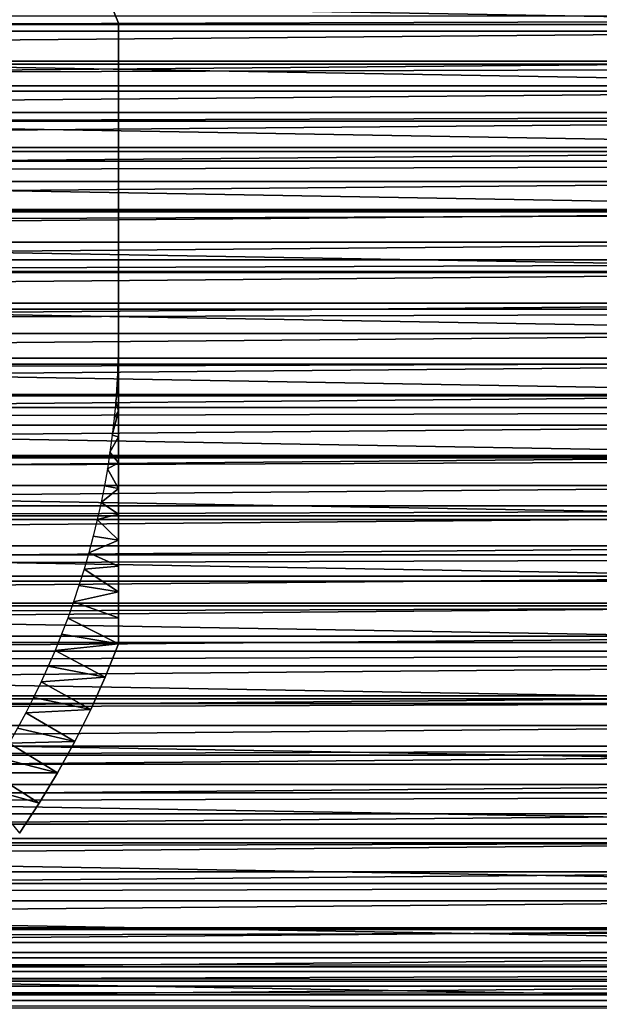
# Model space of a CAD drawing. Header units: millimetres. Extents: x -161 to 161, y -94 to 1149.
# Tile 498 of 656: x 88 to 98, y -69 to -52. Entities that reach past the tile are written whole.
import ezdxf

# ---------------------------------------------------------------- set-up
doc = ezdxf.new("R2010")
doc.units = ezdxf.units.MM
doc.header["$LTSCALE"] = 81.481481
for name, color, linetype in [('371', 7, 'CONTINUOUS'), ('372', 7, 'CONTINUOUS'), ('376', 7, 'CONTINUOUS'), ('405', 7, 'CONTINUOUS'), ('406', 7, 'CONTINUOUS'), ('407', 7, 'CONTINUOUS'), ('412', 7, 'CONTINUOUS'), ('425', 7, 'CONTINUOUS'), ('426', 7, 'CONTINUOUS')]:
    doc.layers.add(name, color=color, linetype=linetype)

msp = doc.modelspace()

# ---------------------------------------------------------------- linework, layer by layer
at = {"layer": '371', "color": 7, "linetype": 'CONTINUOUS', "true_color": 0xffe664}
for points in [[(-129, -51.947, 22.358), (-129, -52.795, 22.554), (129, -51.947, 22.358), (-129, -51.947, 22.358)], [(129, -51.947, 22.358), (-129, -52.795, 22.554), (129, -52.795, 22.554), (129, -51.947, 22.358)], [(-129, -52.795, 22.554), (-129, -53.646, 22.717), (129, -52.795, 22.554), (-129, -52.795, 22.554)], [(129, -52.795, 22.554), (-129, -53.646, 22.717), (129, -53.646, 22.717), (129, -52.795, 22.554)], [(-129, -53.646, 22.717), (-129, -54.508, 22.848), (129, -53.646, 22.717), (-129, -53.646, 22.717)], [(129, -53.646, 22.717), (-129, -54.508, 22.848), (129, -54.508, 22.848), (129, -53.646, 22.717)], [(-129, -54.508, 22.848), (-129, -55.376, 22.946), (129, -54.508, 22.848), (-129, -54.508, 22.848)], [(129, -54.508, 22.848), (-129, -55.376, 22.946), (129, -55.376, 22.946), (129, -54.508, 22.848)], [(-129, -55.376, 22.946), (-129, -56.246, 23.013), (129, -55.376, 22.946), (-129, -55.376, 22.946)], [(129, -55.376, 22.946), (-129, -56.246, 23.013), (129, -56.246, 23.013), (129, -55.376, 22.946)], [(-129, -56.246, 23.013), (-129, -57.116, 23.046), (129, -56.246, 23.013), (-129, -56.246, 23.013)], [(129, -56.246, 23.013), (-129, -57.116, 23.046), (129, -57.116, 23.046), (129, -56.246, 23.013)], [(-129, -57.116, 23.046), (-129, -57.984, 23.046), (129, -57.116, 23.046), (-129, -57.116, 23.046)], [(129, -57.116, 23.046), (-129, -57.984, 23.046), (129, -57.984, 23.046), (129, -57.116, 23.046)], [(-129, -57.984, 23.046), (-129, -58.854, 23.013), (129, -57.984, 23.046), (-129, -57.984, 23.046)], [(129, -57.984, 23.046), (-129, -58.854, 23.013), (129, -58.854, 23.013), (129, -57.984, 23.046)], [(-129, -58.854, 23.013), (-129, -59.724, 22.946), (129, -58.854, 23.013), (-129, -58.854, 23.013)], [(129, -58.854, 23.013), (-129, -59.724, 22.946), (129, -59.724, 22.946), (129, -58.854, 23.013)], [(-129, -59.724, 22.946), (-129, -60.592, 22.848), (129, -59.724, 22.946), (-129, -59.724, 22.946)], [(129, -59.724, 22.946), (-129, -60.592, 22.848), (129, -60.592, 22.848), (129, -59.724, 22.946)], [(-129, -60.592, 22.848), (-129, -61.454, 22.717), (129, -60.592, 22.848), (-129, -60.592, 22.848)], [(129, -60.592, 22.848), (-129, -61.454, 22.717), (129, -61.454, 22.717), (129, -60.592, 22.848)], [(-129, -61.454, 22.717), (-129, -62.305, 22.554), (129, -61.454, 22.717), (-129, -61.454, 22.717)], [(129, -61.454, 22.717), (-129, -62.305, 22.554), (129, -62.305, 22.554), (129, -61.454, 22.717)], [(-129, -62.305, 22.554), (-129, -63.153, 22.358), (129, -62.305, 22.554), (-129, -62.305, 22.554)], [(129, -62.305, 22.554), (-129, -63.153, 22.358), (129, -63.153, 22.358), (129, -62.305, 22.554)], [(-129, -63.153, 22.358), (-129, -63.996, 22.13), (129, -63.153, 22.358), (-129, -63.153, 22.358)], [(129, -63.153, 22.358), (-129, -63.996, 22.13), (129, -63.996, 22.13), (129, -63.153, 22.358)], [(-129, -63.996, 22.13), (-129, -64.83, 21.87), (129, -63.996, 22.13), (-129, -63.996, 22.13)], [(129, -63.996, 22.13), (-129, -64.83, 21.87), (129, -64.83, 21.87), (129, -63.996, 22.13)], [(-129, -64.83, 21.87), (-129, -65.652, 21.579), (129, -64.83, 21.87), (-129, -64.83, 21.87)], [(129, -64.83, 21.87), (-129, -65.652, 21.579), (129, -65.652, 21.579), (129, -64.83, 21.87)], [(-129, -65.652, 21.579), (-129, -66.458, 21.259), (129, -65.652, 21.579), (-129, -65.652, 21.579)], [(129, -65.652, 21.579), (-129, -66.458, 21.259), (129, -66.458, 21.259), (129, -65.652, 21.579)], [(-129, -66.458, 21.259), (-129, -67.253, 20.908), (129, -66.458, 21.259), (-129, -66.458, 21.259)], [(129, -66.458, 21.259), (-129, -67.253, 20.908), (129, -67.253, 20.908), (129, -66.458, 21.259)], [(-129, -67.253, 20.908), (-129, -68.038, 20.525), (129, -67.253, 20.908), (-129, -67.253, 20.908)], [(129, -67.253, 20.908), (-129, -68.038, 20.525), (129, -68.038, 20.525), (129, -67.253, 20.908)], [(-129, -68.038, 20.525), (-129, -68.808, 20.113), (129, -68.038, 20.525), (-129, -68.038, 20.525)], [(129, -68.038, 20.525), (-129, -68.808, 20.113), (129, -68.808, 20.113), (129, -68.038, 20.525)], [(-129, -68.808, 20.113), (-129, -69.561, 19.673), (129, -68.808, 20.113), (-129, -68.808, 20.113)], [(129, -68.808, 20.113), (-129, -69.561, 19.673), (129, -69.561, 19.673), (129, -68.808, 20.113)]]:
    msp.add_3dface(points, dxfattribs=at)
at = {"layer": '372', "color": 7, "linetype": 'CONTINUOUS', "true_color": 0xffe664}
for points in [[(-129, -68.728, -30.601), (-129, -68.47, -30.71), (129, -68.728, -30.601), (-129, -68.728, -30.601)], [(129, -68.728, -30.601), (-129, -68.47, -30.71), (129, -68.47, -30.71), (129, -68.728, -30.601)], [(-129, -68.978, -30.479), (-129, -68.728, -30.601), (129, -68.978, -30.479), (-129, -68.978, -30.479)], [(129, -68.978, -30.479), (-129, -68.728, -30.601), (129, -68.728, -30.601), (129, -68.978, -30.479)], [(-129, -69.22, -30.345), (-129, -68.978, -30.479), (129, -69.22, -30.345), (-129, -69.22, -30.345)], [(129, -69.22, -30.345), (-129, -68.978, -30.479), (129, -68.978, -30.479), (129, -69.22, -30.345)], [(-129, -69.454, -30.198), (-129, -69.22, -30.345), (129, -69.454, -30.198), (-129, -69.454, -30.198)], [(129, -69.454, -30.198), (-129, -69.22, -30.345), (129, -69.22, -30.345), (129, -69.454, -30.198)]]:
    msp.add_3dface(points, dxfattribs=at)
at = {"layer": '376', "color": 7, "linetype": 'CONTINUOUS', "true_color": 0xffe664}
for points in [[(-129, -46.63, -30.71), (129, -46.63, -30.71), (-129, -68.47, -30.71), (-129, -46.63, -30.71)], [(-129, -68.47, -30.71), (129, -46.63, -30.71), (129, -68.47, -30.71), (-129, -68.47, -30.71)]]:
    msp.add_3dface(points, dxfattribs=at)
at = {"layer": '405', "color": 7, "linetype": 'CONTINUOUS', "true_color": 0xaaaaaa}
for points in [[(89.5, -52.073, -45.632), (89.266, -51.489, -45.632), (89.5, -52.073, -32.787), (89.5, -52.073, -45.632)], [(89.5, -52.073, -32.787), (89.266, -51.489, -45.632), (89.266, -51.489, -32.787), (89.5, -52.073, -32.787)]]:
    msp.add_3dface(points, dxfattribs=at)
at = {"layer": '406', "color": 7, "linetype": 'CONTINUOUS', "true_color": 0xaaaaaa}
for points in [[(89.5, -63.027, -45.632), (89.5, -63.027, -32.787), (89.266, -63.611, -32.787), (89.5, -63.027, -45.632)], [(89.266, -63.611, -45.632), (89.5, -63.027, -45.632), (89.266, -63.611, -32.787), (89.266, -63.611, -45.632)], [(89.008, -64.185, -45.632), (89.266, -63.611, -45.632), (89.008, -64.185, -32.787), (89.008, -64.185, -45.632)], [(89.008, -64.185, -32.787), (89.266, -63.611, -45.632), (89.266, -63.611, -32.787), (89.008, -64.185, -32.787)], [(88.727, -64.748, -45.632), (89.008, -64.185, -45.632), (88.727, -64.748, -32.787), (88.727, -64.748, -45.632)], [(88.727, -64.748, -32.787), (89.008, -64.185, -45.632), (89.008, -64.185, -32.787), (88.727, -64.748, -32.787)], [(88.423, -65.3, -45.632), (88.727, -64.748, -45.632), (88.423, -65.3, -32.787), (88.423, -65.3, -45.632)], [(88.423, -65.3, -32.787), (88.727, -64.748, -45.632), (88.727, -64.748, -32.787), (88.423, -65.3, -32.787)], [(88.098, -65.839, -45.632), (88.423, -65.3, -45.632), (88.098, -65.839, -32.787), (88.098, -65.839, -45.632)], [(88.098, -65.839, -32.787), (88.423, -65.3, -45.632), (88.423, -65.3, -32.787), (88.098, -65.839, -32.787)], [(87.75, -66.364, -45.632), (88.098, -65.839, -45.632), (87.75, -66.364, -32.787), (87.75, -66.364, -45.632)], [(87.75, -66.364, -32.787), (88.098, -65.839, -45.632), (88.098, -65.839, -32.787), (87.75, -66.364, -32.787)]]:
    msp.add_3dface(points, dxfattribs=at)
at = {"layer": '407', "color": 7, "linetype": 'CONTINUOUS', "true_color": 0xaaaaaa}
for points in [[(89.5, -58.006, -32.214), (89.5, -57.55, -32.21), (89.488, -58.147, -32.21), (89.5, -58.006, -32.214)], [(89.5, -58.461, -32.226), (89.5, -58.006, -32.214), (89.488, -58.147, -32.21), (89.5, -58.461, -32.226)], [(89.451, -58.745, -32.21), (89.5, -58.461, -32.226), (89.488, -58.147, -32.21), (89.451, -58.745, -32.21)], [(89.5, -58.917, -32.247), (89.5, -58.461, -32.226), (89.451, -58.745, -32.21), (89.5, -58.917, -32.247)], [(89.423, -59.044, -32.21), (89.5, -58.917, -32.247), (89.451, -58.745, -32.21), (89.423, -59.044, -32.21)], [(89.5, -59.372, -32.275), (89.5, -58.917, -32.247), (89.389, -59.343, -32.21), (89.5, -59.372, -32.275)], [(89.389, -59.343, -32.21), (89.5, -58.917, -32.247), (89.423, -59.044, -32.21), (89.389, -59.343, -32.21)], [(89.348, -59.641, -32.21), (89.5, -59.372, -32.275), (89.389, -59.343, -32.21), (89.348, -59.641, -32.21)], [(89.5, -59.828, -32.312), (89.5, -59.372, -32.275), (89.348, -59.641, -32.21), (89.5, -59.828, -32.312)], [(89.302, -59.939, -32.21), (89.5, -59.828, -32.312), (89.348, -59.641, -32.21), (89.302, -59.939, -32.21)], [(89.249, -60.236, -32.21), (89.5, -60.283, -32.357), (89.302, -59.939, -32.21), (89.249, -60.236, -32.21)], [(89.5, -60.283, -32.357), (89.5, -59.828, -32.312), (89.302, -59.939, -32.21), (89.5, -60.283, -32.357)], [(89.19, -60.533, -32.21), (89.5, -60.283, -32.357), (89.249, -60.236, -32.21), (89.19, -60.533, -32.21)], [(89.5, -60.738, -32.41), (89.5, -60.283, -32.357), (89.19, -60.533, -32.21), (89.5, -60.738, -32.41)], [(89.125, -60.828, -32.21), (89.5, -60.738, -32.41), (89.19, -60.533, -32.21), (89.125, -60.828, -32.21)], [(89.5, -61.194, -32.47), (89.5, -60.738, -32.41), (89.125, -60.828, -32.21), (89.5, -61.194, -32.47)], [(89.053, -61.123, -32.21), (89.5, -61.194, -32.47), (89.125, -60.828, -32.21), (89.053, -61.123, -32.21)], [(88.975, -61.416, -32.21), (89.5, -61.194, -32.47), (89.053, -61.123, -32.21), (88.975, -61.416, -32.21)], [(89.5, -61.652, -32.538), (89.5, -61.194, -32.47), (88.975, -61.416, -32.21), (89.5, -61.652, -32.538)], [(88.891, -61.708, -32.21), (89.5, -61.652, -32.538), (88.975, -61.416, -32.21), (88.891, -61.708, -32.21)], [(89.5, -62.109, -32.613), (89.5, -61.652, -32.538), (88.891, -61.708, -32.21), (89.5, -62.109, -32.613)], [(88.801, -61.998, -32.21), (89.5, -62.109, -32.613), (88.891, -61.708, -32.21), (88.801, -61.998, -32.21)], [(88.705, -62.286, -32.21), (89.5, -62.109, -32.613), (88.801, -61.998, -32.21), (88.705, -62.286, -32.21)], [(89.5, -62.568, -32.696), (89.5, -62.109, -32.613), (88.705, -62.286, -32.21), (89.5, -62.568, -32.696)], [(88.602, -62.573, -32.21), (89.5, -62.568, -32.696), (88.705, -62.286, -32.21), (88.602, -62.573, -32.21)], [(88.494, -62.857, -32.21), (89.5, -63.027, -32.787), (88.602, -62.573, -32.21), (88.494, -62.857, -32.21)], [(89.5, -63.027, -32.787), (89.5, -62.568, -32.696), (88.602, -62.573, -32.21), (89.5, -63.027, -32.787)], [(88.379, -63.14, -32.21), (89.5, -63.027, -32.787), (88.494, -62.857, -32.21), (88.379, -63.14, -32.21)], [(89.266, -63.611, -32.787), (89.5, -63.027, -32.787), (88.379, -63.14, -32.21), (89.266, -63.611, -32.787)], [(88.259, -63.42, -32.21), (89.266, -63.611, -32.787), (88.379, -63.14, -32.21), (88.259, -63.42, -32.21)], [(88.133, -63.697, -32.21), (89.266, -63.611, -32.787), (88.259, -63.42, -32.21), (88.133, -63.697, -32.21)], [(88, -63.972, -32.21), (89.008, -64.185, -32.787), (88.133, -63.697, -32.21), (88, -63.972, -32.21)], [(89.008, -64.185, -32.787), (89.266, -63.611, -32.787), (88.133, -63.697, -32.21), (89.008, -64.185, -32.787)], [(87.862, -64.244, -32.21), (89.008, -64.185, -32.787), (88, -63.972, -32.21), (87.862, -64.244, -32.21)], [(87.719, -64.513, -32.21), (88.727, -64.748, -32.787), (87.862, -64.244, -32.21), (87.719, -64.513, -32.21)], [(88.727, -64.748, -32.787), (89.008, -64.185, -32.787), (87.862, -64.244, -32.21), (88.727, -64.748, -32.787)], [(87.57, -64.779, -32.21), (88.727, -64.748, -32.787), (87.719, -64.513, -32.21), (87.57, -64.779, -32.21)], [(87.415, -65.042, -32.21), (88.423, -65.3, -32.787), (87.57, -64.779, -32.21), (87.415, -65.042, -32.21)], [(88.423, -65.3, -32.787), (88.727, -64.748, -32.787), (87.57, -64.779, -32.21), (88.423, -65.3, -32.787)], [(87.255, -65.301, -32.21), (88.423, -65.3, -32.787), (87.415, -65.042, -32.21), (87.255, -65.301, -32.21)], [(87.089, -65.557, -32.21), (88.098, -65.839, -32.787), (87.255, -65.301, -32.21), (87.089, -65.557, -32.21)], [(88.098, -65.839, -32.787), (88.423, -65.3, -32.787), (87.255, -65.301, -32.21), (88.098, -65.839, -32.787)], [(87.75, -66.364, -32.787), (88.098, -65.839, -32.787), (87.089, -65.557, -32.21), (87.75, -66.364, -32.787)]]:
    msp.add_3dface(points, dxfattribs=at)
at = {"layer": '412', "color": 7, "linetype": 'CONTINUOUS', "true_color": 0xaaaaaa}
for points in [[(89.5, -52.073, -45.632), (89.5, -52.073, -32.787), (89.5, -63.027, -45.632), (89.5, -52.073, -45.632)], [(89.5, -52.073, -45.632), (89.5, -63.027, -45.632), (89.5, -62.107, -45.806), (89.5, -52.073, -45.632)], [(89.5, -52.991, -45.806), (89.5, -52.073, -45.632), (89.5, -62.107, -45.806), (89.5, -52.991, -45.806)], [(89.5, -52.073, -32.787), (89.5, -63.027, -32.787), (89.5, -63.027, -45.632), (89.5, -52.073, -32.787)], [(89.5, -63.027, -32.787), (89.5, -52.073, -32.787), (89.5, -52.993, -32.613), (89.5, -63.027, -32.787)], [(89.5, -53.906, -45.949), (89.5, -52.991, -45.806), (89.5, -62.107, -45.806), (89.5, -53.906, -45.949)], [(89.5, -62.568, -32.696), (89.5, -63.027, -32.787), (89.5, -52.993, -32.613), (89.5, -62.568, -32.696)], [(89.5, -61.652, -32.538), (89.5, -62.109, -32.613), (89.5, -52.993, -32.613), (89.5, -61.652, -32.538)], [(89.5, -53.909, -32.469), (89.5, -61.652, -32.538), (89.5, -52.993, -32.613), (89.5, -53.909, -32.469)], [(89.5, -62.109, -32.613), (89.5, -62.568, -32.696), (89.5, -52.993, -32.613), (89.5, -62.109, -32.613)], [(89.5, -54.817, -46.062), (89.5, -53.906, -45.949), (89.5, -61.191, -45.95), (89.5, -54.817, -46.062)], [(89.5, -61.191, -45.95), (89.5, -53.906, -45.949), (89.5, -62.107, -45.806), (89.5, -61.191, -45.95)], [(89.5, -60.738, -32.41), (89.5, -61.194, -32.47), (89.5, -53.909, -32.469), (89.5, -60.738, -32.41)], [(89.5, -54.821, -32.357), (89.5, -60.738, -32.41), (89.5, -53.909, -32.469), (89.5, -54.821, -32.357)], [(89.5, -61.194, -32.47), (89.5, -61.652, -32.538), (89.5, -53.909, -32.469), (89.5, -61.194, -32.47)], [(89.5, -55.728, -46.144), (89.5, -54.817, -46.062), (89.5, -60.279, -46.063), (89.5, -55.728, -46.144)], [(89.5, -60.279, -46.063), (89.5, -54.817, -46.062), (89.5, -61.191, -45.95), (89.5, -60.279, -46.063)], [(89.5, -59.828, -32.312), (89.5, -60.283, -32.357), (89.5, -54.821, -32.357), (89.5, -59.828, -32.312)], [(89.5, -55.73, -32.275), (89.5, -59.828, -32.312), (89.5, -54.821, -32.357), (89.5, -55.73, -32.275)], [(89.5, -60.283, -32.357), (89.5, -60.738, -32.41), (89.5, -54.821, -32.357), (89.5, -60.283, -32.357)], [(89.5, -56.639, -46.193), (89.5, -55.728, -46.144), (89.5, -59.37, -46.144), (89.5, -56.639, -46.193)], [(89.5, -59.37, -46.144), (89.5, -55.728, -46.144), (89.5, -60.279, -46.063), (89.5, -59.37, -46.144)], [(89.5, -58.917, -32.247), (89.5, -59.372, -32.275), (89.5, -55.73, -32.275), (89.5, -58.917, -32.247)], [(89.5, -56.64, -32.226), (89.5, -58.917, -32.247), (89.5, -55.73, -32.275), (89.5, -56.64, -32.226)], [(89.5, -59.372, -32.275), (89.5, -59.828, -32.312), (89.5, -55.73, -32.275), (89.5, -59.372, -32.275)], [(89.5, -57.55, -46.21), (89.5, -56.639, -46.193), (89.5, -58.46, -46.193), (89.5, -57.55, -46.21)], [(89.5, -58.46, -46.193), (89.5, -56.639, -46.193), (89.5, -59.37, -46.144), (89.5, -58.46, -46.193)], [(89.5, -57.55, -32.21), (89.5, -58.006, -32.214), (89.5, -56.64, -32.226), (89.5, -57.55, -32.21)], [(89.5, -58.006, -32.214), (89.5, -58.461, -32.226), (89.5, -56.64, -32.226), (89.5, -58.006, -32.214)], [(89.5, -58.461, -32.226), (89.5, -58.917, -32.247), (89.5, -56.64, -32.226), (89.5, -58.461, -32.226)]]:
    msp.add_3dface(points, dxfattribs=at)
at = {"layer": '425', "linetype": 'CONTINUOUS'}
for points in [[(44.815, -51.685, -46.21), (44.717, -52.213, -46.21), (105.185, -51.685, -46.21), (44.815, -51.685, -46.21)], [(105.185, -51.685, -46.21), (44.717, -52.213, -46.21), (105.283, -52.213, -46.21), (105.185, -51.685, -46.21)], [(44.717, -52.213, -46.21), (44.628, -52.743, -46.21), (105.283, -52.213, -46.21), (44.717, -52.213, -46.21)], [(105.283, -52.213, -46.21), (44.628, -52.743, -46.21), (105.372, -52.743, -46.21), (105.283, -52.213, -46.21)], [(44.628, -52.743, -46.21), (44.549, -53.272, -46.21), (105.372, -52.743, -46.21), (44.628, -52.743, -46.21)], [(105.372, -52.743, -46.21), (44.549, -53.272, -46.21), (105.451, -53.272, -46.21), (105.372, -52.743, -46.21)], [(44.549, -53.272, -46.21), (44.479, -53.803, -46.21), (105.451, -53.272, -46.21), (44.549, -53.272, -46.21)], [(105.451, -53.272, -46.21), (44.479, -53.803, -46.21), (105.521, -53.803, -46.21), (105.451, -53.272, -46.21)], [(44.479, -53.803, -46.21), (44.419, -54.334, -46.21), (105.521, -53.803, -46.21), (44.479, -53.803, -46.21)], [(105.521, -53.803, -46.21), (44.419, -54.334, -46.21), (105.581, -54.334, -46.21), (105.521, -53.803, -46.21)], [(44.419, -54.334, -46.21), (44.367, -54.867, -46.21), (105.581, -54.334, -46.21), (44.419, -54.334, -46.21)], [(105.581, -54.334, -46.21), (44.367, -54.867, -46.21), (105.633, -54.867, -46.21), (105.581, -54.334, -46.21)], [(44.367, -54.867, -46.21), (44.325, -55.401, -46.21), (105.633, -54.867, -46.21), (44.367, -54.867, -46.21)], [(105.633, -54.867, -46.21), (44.325, -55.401, -46.21), (105.675, -55.401, -46.21), (105.633, -54.867, -46.21)], [(44.325, -55.401, -46.21), (44.293, -55.937, -46.21), (105.675, -55.401, -46.21), (44.325, -55.401, -46.21)], [(105.675, -55.401, -46.21), (44.293, -55.937, -46.21), (105.707, -55.937, -46.21), (105.675, -55.401, -46.21)], [(44.293, -55.937, -46.21), (44.269, -56.473, -46.21), (105.707, -55.937, -46.21), (44.293, -55.937, -46.21)], [(105.707, -55.937, -46.21), (44.269, -56.473, -46.21), (105.731, -56.473, -46.21), (105.707, -55.937, -46.21)], [(44.269, -56.473, -46.21), (44.255, -57.011, -46.21), (105.731, -56.473, -46.21), (44.269, -56.473, -46.21)], [(105.731, -56.473, -46.21), (44.255, -57.011, -46.21), (105.745, -57.011, -46.21), (105.731, -56.473, -46.21)], [(44.25, -57.55, -46.21), (105.75, -57.55, -46.21), (105.745, -57.011, -46.21), (44.25, -57.55, -46.21)], [(44.255, -57.011, -46.21), (44.25, -57.55, -46.21), (105.745, -57.011, -46.21), (44.255, -57.011, -46.21)], [(44.255, -58.089, -46.21), (105.75, -57.55, -46.21), (44.25, -57.55, -46.21), (44.255, -58.089, -46.21)], [(105.745, -58.089, -46.21), (105.75, -57.55, -46.21), (44.255, -58.089, -46.21), (105.745, -58.089, -46.21)], [(44.269, -58.627, -46.21), (105.745, -58.089, -46.21), (44.255, -58.089, -46.21), (44.269, -58.627, -46.21)], [(105.731, -58.627, -46.21), (105.745, -58.089, -46.21), (44.269, -58.627, -46.21), (105.731, -58.627, -46.21)], [(44.293, -59.163, -46.21), (105.731, -58.627, -46.21), (44.269, -58.627, -46.21), (44.293, -59.163, -46.21)], [(105.707, -59.163, -46.21), (105.731, -58.627, -46.21), (44.293, -59.163, -46.21), (105.707, -59.163, -46.21)], [(44.325, -59.699, -46.21), (105.707, -59.163, -46.21), (44.293, -59.163, -46.21), (44.325, -59.699, -46.21)], [(105.675, -59.699, -46.21), (105.707, -59.163, -46.21), (44.325, -59.699, -46.21), (105.675, -59.699, -46.21)], [(44.367, -60.233, -46.21), (105.675, -59.699, -46.21), (44.325, -59.699, -46.21), (44.367, -60.233, -46.21)], [(105.633, -60.233, -46.21), (105.675, -59.699, -46.21), (44.367, -60.233, -46.21), (105.633, -60.233, -46.21)], [(44.419, -60.766, -46.21), (105.633, -60.233, -46.21), (44.367, -60.233, -46.21), (44.419, -60.766, -46.21)], [(105.581, -60.766, -46.21), (105.633, -60.233, -46.21), (44.419, -60.766, -46.21), (105.581, -60.766, -46.21)], [(44.479, -61.297, -46.21), (105.581, -60.766, -46.21), (44.419, -60.766, -46.21), (44.479, -61.297, -46.21)], [(105.521, -61.297, -46.21), (105.581, -60.766, -46.21), (44.479, -61.297, -46.21), (105.521, -61.297, -46.21)], [(44.549, -61.828, -46.21), (105.521, -61.297, -46.21), (44.479, -61.297, -46.21), (44.549, -61.828, -46.21)], [(105.451, -61.828, -46.21), (105.521, -61.297, -46.21), (44.549, -61.828, -46.21), (105.451, -61.828, -46.21)], [(44.628, -62.357, -46.21), (105.451, -61.828, -46.21), (44.549, -61.828, -46.21), (44.628, -62.357, -46.21)], [(105.372, -62.357, -46.21), (105.451, -61.828, -46.21), (44.628, -62.357, -46.21), (105.372, -62.357, -46.21)], [(44.717, -62.887, -46.21), (105.372, -62.357, -46.21), (44.628, -62.357, -46.21), (44.717, -62.887, -46.21)], [(105.283, -62.887, -46.21), (105.372, -62.357, -46.21), (44.717, -62.887, -46.21), (105.283, -62.887, -46.21)], [(44.815, -63.415, -46.21), (105.283, -62.887, -46.21), (44.717, -62.887, -46.21), (44.815, -63.415, -46.21)], [(105.185, -63.415, -46.21), (105.283, -62.887, -46.21), (44.815, -63.415, -46.21), (105.185, -63.415, -46.21)], [(44.922, -63.942, -46.21), (105.185, -63.415, -46.21), (44.815, -63.415, -46.21), (44.922, -63.942, -46.21)], [(105.078, -63.942, -46.21), (105.185, -63.415, -46.21), (44.922, -63.942, -46.21), (105.078, -63.942, -46.21)], [(45.038, -64.466, -46.21), (105.078, -63.942, -46.21), (44.922, -63.942, -46.21), (45.038, -64.466, -46.21)], [(104.962, -64.466, -46.21), (105.078, -63.942, -46.21), (45.038, -64.466, -46.21), (104.962, -64.466, -46.21)], [(45.163, -64.989, -46.21), (104.962, -64.466, -46.21), (45.038, -64.466, -46.21), (45.163, -64.989, -46.21)], [(104.837, -64.989, -46.21), (104.962, -64.466, -46.21), (45.163, -64.989, -46.21), (104.837, -64.989, -46.21)], [(45.298, -65.508, -46.21), (104.837, -64.989, -46.21), (45.163, -64.989, -46.21), (45.298, -65.508, -46.21)], [(104.702, -65.508, -46.21), (104.837, -64.989, -46.21), (45.298, -65.508, -46.21), (104.702, -65.508, -46.21)], [(45.441, -66.024, -46.21), (104.702, -65.508, -46.21), (45.298, -65.508, -46.21), (45.441, -66.024, -46.21)], [(104.559, -66.024, -46.21), (104.702, -65.508, -46.21), (45.441, -66.024, -46.21), (104.559, -66.024, -46.21)], [(45.593, -66.538, -46.21), (104.559, -66.024, -46.21), (45.441, -66.024, -46.21), (45.593, -66.538, -46.21)], [(104.407, -66.538, -46.21), (104.559, -66.024, -46.21), (45.593, -66.538, -46.21), (104.407, -66.538, -46.21)], [(45.754, -67.05, -46.21), (104.407, -66.538, -46.21), (45.593, -66.538, -46.21), (45.754, -67.05, -46.21)], [(104.246, -67.05, -46.21), (104.407, -66.538, -46.21), (45.754, -67.05, -46.21), (104.246, -67.05, -46.21)], [(45.925, -67.559, -46.21), (104.246, -67.05, -46.21), (45.754, -67.05, -46.21), (45.925, -67.559, -46.21)], [(104.075, -67.559, -46.21), (104.246, -67.05, -46.21), (45.925, -67.559, -46.21), (104.075, -67.559, -46.21)], [(46.104, -68.066, -46.21), (104.075, -67.559, -46.21), (45.925, -67.559, -46.21), (46.104, -68.066, -46.21)], [(103.896, -68.066, -46.21), (104.075, -67.559, -46.21), (46.104, -68.066, -46.21), (103.896, -68.066, -46.21)], [(46.292, -68.569, -46.21), (103.896, -68.066, -46.21), (46.104, -68.066, -46.21), (46.292, -68.569, -46.21)], [(103.708, -68.569, -46.21), (103.896, -68.066, -46.21), (46.292, -68.569, -46.21), (103.708, -68.569, -46.21)], [(46.489, -69.069, -46.21), (103.708, -68.569, -46.21), (46.292, -68.569, -46.21), (46.489, -69.069, -46.21)], [(103.511, -69.069, -46.21), (103.708, -68.569, -46.21), (46.489, -69.069, -46.21), (103.511, -69.069, -46.21)], [(46.694, -69.564, -46.21), (103.511, -69.069, -46.21), (46.489, -69.069, -46.21), (46.694, -69.564, -46.21)], [(103.306, -69.564, -46.21), (103.511, -69.069, -46.21), (46.694, -69.564, -46.21), (103.306, -69.564, -46.21)]]:
    msp.add_3dface(points, dxfattribs=at)
at = {"layer": '426', "linetype": 'CONTINUOUS'}
for points in [[(43.929, -51.021, -66.21), (106.278, -52.096, -66.21), (43.722, -52.096, -66.21), (43.929, -51.021, -66.21)], [(106.071, -51.021, -66.21), (106.278, -52.096, -66.21), (43.929, -51.021, -66.21), (106.071, -51.021, -66.21)], [(43.722, -52.096, -66.21), (106.448, -53.18, -66.21), (43.552, -53.18, -66.21), (43.722, -52.096, -66.21)], [(106.278, -52.096, -66.21), (106.448, -53.18, -66.21), (43.722, -52.096, -66.21), (106.278, -52.096, -66.21)], [(43.552, -53.18, -66.21), (106.58, -54.268, -66.21), (43.42, -54.268, -66.21), (43.552, -53.18, -66.21)], [(106.448, -53.18, -66.21), (106.58, -54.268, -66.21), (43.552, -53.18, -66.21), (106.448, -53.18, -66.21)], [(43.42, -54.268, -66.21), (106.674, -55.358, -66.21), (43.326, -55.358, -66.21), (43.42, -54.268, -66.21)], [(106.58, -54.268, -66.21), (106.674, -55.358, -66.21), (43.42, -54.268, -66.21), (106.58, -54.268, -66.21)], [(43.326, -55.358, -66.21), (106.731, -56.452, -66.21), (43.269, -56.452, -66.21), (43.326, -55.358, -66.21)], [(106.674, -55.358, -66.21), (106.731, -56.452, -66.21), (43.326, -55.358, -66.21), (106.674, -55.358, -66.21)], [(106.75, -57.55, -66.21), (43.25, -57.55, -66.21), (43.269, -56.452, -66.21), (106.75, -57.55, -66.21)], [(106.731, -56.452, -66.21), (106.75, -57.55, -66.21), (43.269, -56.452, -66.21), (106.731, -56.452, -66.21)], [(106.75, -57.55, -66.21), (106.731, -58.648, -66.21), (43.25, -57.55, -66.21), (106.75, -57.55, -66.21)], [(106.731, -58.648, -66.21), (43.269, -58.648, -66.21), (43.25, -57.55, -66.21), (106.731, -58.648, -66.21)], [(106.731, -58.648, -66.21), (106.674, -59.742, -66.21), (43.269, -58.648, -66.21), (106.731, -58.648, -66.21)], [(106.674, -59.742, -66.21), (43.326, -59.742, -66.21), (43.269, -58.648, -66.21), (106.674, -59.742, -66.21)], [(106.674, -59.742, -66.21), (106.58, -60.832, -66.21), (43.326, -59.742, -66.21), (106.674, -59.742, -66.21)], [(106.58, -60.832, -66.21), (43.42, -60.832, -66.21), (43.326, -59.742, -66.21), (106.58, -60.832, -66.21)], [(106.58, -60.832, -66.21), (106.448, -61.92, -66.21), (43.42, -60.832, -66.21), (106.58, -60.832, -66.21)], [(106.448, -61.92, -66.21), (43.552, -61.92, -66.21), (43.42, -60.832, -66.21), (106.448, -61.92, -66.21)], [(106.448, -61.92, -66.21), (106.278, -63.004, -66.21), (43.552, -61.92, -66.21), (106.448, -61.92, -66.21)], [(106.278, -63.004, -66.21), (43.722, -63.004, -66.21), (43.552, -61.92, -66.21), (106.278, -63.004, -66.21)], [(106.278, -63.004, -66.21), (106.071, -64.079, -66.21), (43.722, -63.004, -66.21), (106.278, -63.004, -66.21)], [(106.071, -64.079, -66.21), (43.929, -64.079, -66.21), (43.722, -63.004, -66.21), (106.071, -64.079, -66.21)], [(106.071, -64.079, -66.21), (105.827, -65.148, -66.21), (43.929, -64.079, -66.21), (106.071, -64.079, -66.21)], [(105.827, -65.148, -66.21), (44.173, -65.148, -66.21), (43.929, -64.079, -66.21), (105.827, -65.148, -66.21)], [(105.827, -65.148, -66.21), (105.547, -66.208, -66.21), (44.173, -65.148, -66.21), (105.827, -65.148, -66.21)], [(105.547, -66.208, -66.21), (44.453, -66.208, -66.21), (44.173, -65.148, -66.21), (105.547, -66.208, -66.21)], [(105.547, -66.208, -66.21), (105.23, -67.257, -66.21), (44.453, -66.208, -66.21), (105.547, -66.208, -66.21)], [(105.23, -67.257, -66.21), (44.77, -67.257, -66.21), (44.453, -66.208, -66.21), (105.23, -67.257, -66.21)], [(105.23, -67.257, -66.21), (104.877, -68.295, -66.21), (44.77, -67.257, -66.21), (105.23, -67.257, -66.21)], [(104.877, -68.295, -66.21), (45.123, -68.295, -66.21), (44.77, -67.257, -66.21), (104.877, -68.295, -66.21)], [(104.877, -68.295, -66.21), (104.488, -69.32, -66.21), (45.123, -68.295, -66.21), (104.877, -68.295, -66.21)], [(104.488, -69.32, -66.21), (45.512, -69.32, -66.21), (45.123, -68.295, -66.21), (104.488, -69.32, -66.21)], [(104.488, -69.32, -66.21), (104.064, -70.33, -66.21), (45.512, -69.32, -66.21), (104.488, -69.32, -66.21)], [(104.064, -70.33, -66.21), (45.936, -70.33, -66.21), (45.512, -69.32, -66.21), (104.064, -70.33, -66.21)]]:
    msp.add_3dface(points, dxfattribs=at)

doc.saveas('drawing.dxf')
